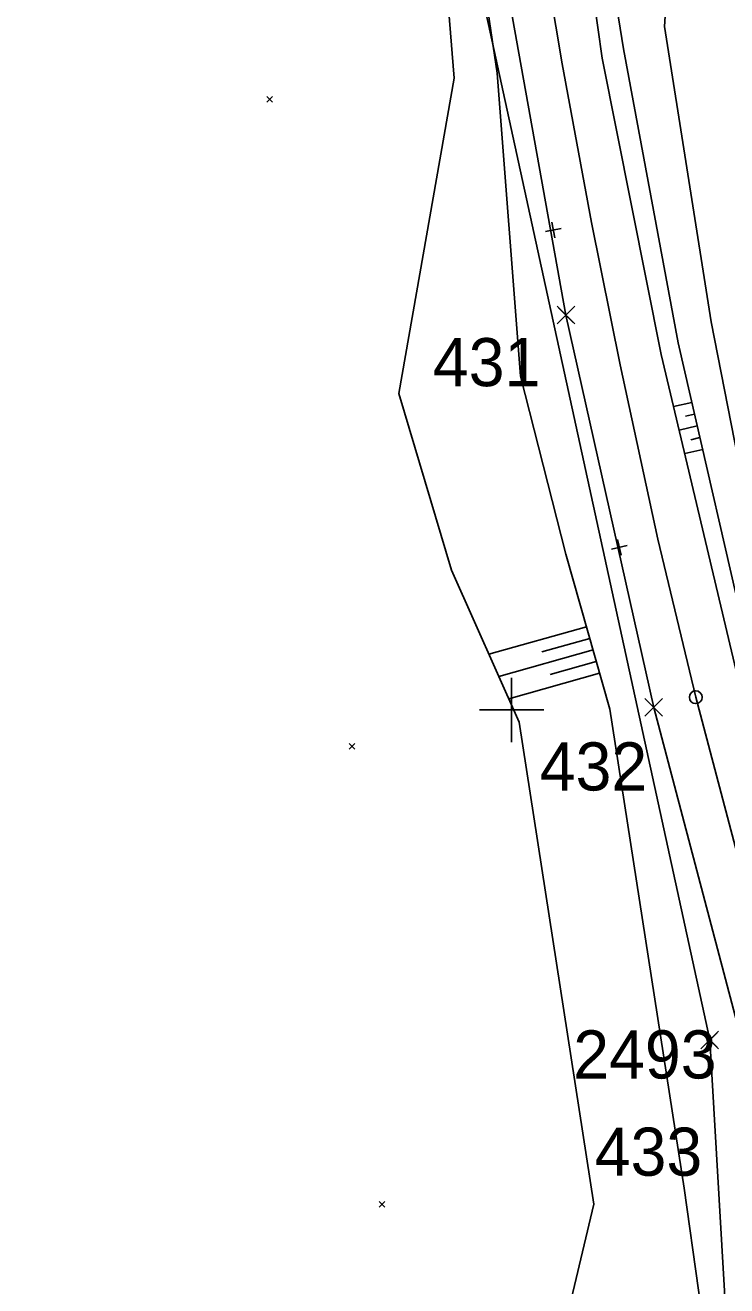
# Model space of a CAD drawing. Extents: x -866402 to -860377, y -1041908 to -1038598.
# Drawn here: x -865030.3 to -864986.6, y -1040835.9 to -1040757.3 of the extents above; entities that cross this region are included whole.
import ezdxf

# ---------------------------------------------------------------- set-up
doc = ezdxf.new("R2010")
doc.units = 0
for name, color, linetype in [('PS 02 trasa', 7, 'Continuous'), ('SZDC', 7, 'Continuous'), ('Vrstva 1', 7, 'Continuous'), ('Vrstva 48', 7, 'Continuous'), ('Vrstva 49', 7, 'Continuous'), ('Vrstva 5', 7, 'Continuous'), ('Vrstva 60', 7, 'Continuous'), ('Vrstva 7', 7, 'Continuous')]:
    doc.layers.add(name, color=color, linetype=linetype)

msp = doc.modelspace()

# ---------------------------------------------------------------- linework, layer by layer
at = {"layer": 'PS 02 trasa'}
msp.add_lwpolyline([(-865010.073, -1040552.607), (-865007.304, -1040595.539), (-865007.238, -1040600.563), (-865005.815, -1040625.564), (-865005.029, -1040639.435), (-865010.503, -1040639.746), (-865009.868, -1040650.806), (-865009.599, -1040655.713), (-865009.124, -1040662.726), (-865008.441, -1040675.746), (-865006.88, -1040700.782), (-865006.136, -1040708.695), (-865007.332, -1040714.015), (-865007.332, -1040718.548), (-865004.744, -1040723.482), (-865004.528, -1040725.787), (-865001.07, -1040750.61), (-864996.623, -1040775.402), (-864991.154, -1040799.839), (-864984.895, -1040823.543), (-864976.771, -1040852.915), (-864971.341, -1040872.509), (-864964.742, -1040896.521), (-864962.919, -1040903.114)], dxfattribs=at)
at = {"layer": 'SZDC'}
msp.add_lwpolyline([(-864965.463, -1040904.573), (-864985, -1040866.091), (-864987.66, -1040820.561), (-865008.38, -1040725.451), (-865021.96, -1040699.19)], dxfattribs=at)
at = {"layer": 'Vrstva 1'}
msp.add_lwpolyline([(-865003.949, -1040703.111), (-865002.333, -1040720.961), (-865000.151, -1040738.69), (-864998.444, -1040750.203), (-864996.845, -1040759.743), (-864995.021, -1040769.634), (-864993.251, -1040778.494), (-864990.899, -1040789.361), (-864988.534, -1040799.208), (-864982.898, -1040820.532)], dxfattribs=at)
msp.add_circle((-864988.534, -1040799.208), 0.4, dxfattribs=at)
at = {"layer": 'Vrstva 48'}
for p, q in [((-864988.774, -1040780.842), (-864989.913, -1040781.103)), ((-864988.606, -1040781.573), (-864989.173, -1040781.703)), ((-864988.439, -1040782.304), (-864989.567, -1040782.562)), ((-864988.271, -1040783.035), (-864988.832, -1040783.163)), ((-864988.103, -1040783.766), (-864989.221, -1040784.022)), ((-864995.34, -1040794.821), (-865001.414, -1040796.535)), ((-864995.136, -1040795.543), (-864998.121, -1040796.385)), ((-864994.932, -1040796.265), (-865000.799, -1040797.919)), ((-864994.729, -1040796.986), (-864997.61, -1040797.799)), ((-864994.525, -1040797.708), (-865000.183, -1040799.304))]:
    msp.add_line(p, q, dxfattribs=at)
at = {"layer": 'Vrstva 49'}
for p, q in [((-864997.327, -1040738.185), (-864994.356, -1040759.391)), ((-864994.356, -1040759.391), (-864990.683, -1040777.855)), ((-865015.245, -1040761.779), (-865014.891, -1040762.133)), ((-865015.245, -1040762.133), (-865014.891, -1040761.779)), ((-864990.683, -1040777.855), (-864985.822, -1040798.36)), ((-865010.112, -1040802.088), (-865009.758, -1040802.442)), ((-865010.112, -1040802.442), (-865009.758, -1040802.088)), ((-865008.246, -1040830.635), (-865007.892, -1040830.989)), ((-865008.246, -1040830.989), (-865007.892, -1040830.635))]:
    msp.add_line(p, q, dxfattribs=at)
for points in [[(-865012.084, -1040629.541), (-865009.992, -1040659.651), (-865009.975, -1040669.23), (-865008.933, -1040686.071), (-865007.567, -1040702.884), (-865005.848, -1040720.859), (-865004.181, -1040738.188), (-865000.905, -1040760.317)], [(-865003.586, -1040760.627), (-865005.376, -1040738.288), (-865008.866, -1040721.45), (-865018.83, -1040698.989), (-865030.29, -1040687.179), (-865030.123, -1040677.699)], [(-864974.726, -1040836.248), (-864978.712, -1040819.025), (-864984.919, -1040797.651), (-864989.627, -1040777.121), (-864993.032, -1040758.814), (-864996.373, -1040738.051)], [(-864989.229, -1040737.607), (-864990.486, -1040757.408), (-864987.569, -1040775.823), (-864983.415, -1040797.004), (-864977.973, -1040818.91), (-864974.144, -1040831.791)], [(-864989.25, -1040829.804), (-864993.894, -1040799.946), (-864996.619, -1040790.286), (-864999.45, -1040779.202), (-865000.905, -1040760.317)], [(-865003.586, -1040760.627), (-865007.02, -1040780.293), (-865003.748, -1040791.286), (-864999.535, -1040800.762), (-864994.871, -1040830.802)], [(-864989.25, -1040829.804), (-864987.475, -1040842.508), (-864981.678, -1040868.456), (-864968.402, -1040895.515)], [(-864992.599, -1040902.385), (-864996.298, -1040875.521), (-864998.601, -1040846.435), (-864994.871, -1040830.802)]]:
    msp.add_lwpolyline(points, dxfattribs=at)
at = {"layer": 'Vrstva 5'}
for p, q in [((-865000, -1040798), (-865000, -1040802)), ((-865002, -1040800), (-864998, -1040800))]:
    msp.add_line(p, q, dxfattribs=at)
at = {"layer": 'Vrstva 60'}
for p, q in [((-864996.173, -1040775.852), (-864997.173, -1040774.852)), ((-864996.173, -1040774.952), (-864997.173, -1040775.952)), ((-864997.073, -1040775.852), (-864996.073, -1040774.852)), ((-864997.073, -1040774.952), (-864996.073, -1040775.952)), ((-864996.623, -1040775.402), (-864996.623, -1040775.402)), ((-864990.704, -1040800.289), (-864991.704, -1040799.289)), ((-864990.704, -1040799.389), (-864991.704, -1040800.389)), ((-864991.604, -1040800.289), (-864990.604, -1040799.289)), ((-864991.604, -1040799.389), (-864990.604, -1040800.389)), ((-864991.154, -1040799.839), (-864991.154, -1040799.839)), ((-864987.21, -1040821.011), (-864988.21, -1040820.011)), ((-864988.11, -1040821.011), (-864987.11, -1040820.011)), ((-864987.21, -1040820.111), (-864988.21, -1040821.111)), ((-864988.11, -1040820.111), (-864987.11, -1040821.111)), ((-864987.66, -1040820.561), (-864987.66, -1040820.561))]:
    msp.add_line(p, q, dxfattribs=at)
at = {"layer": 'Vrstva 7'}
for p, q in [((-864997.303, -1040770.584), (-864997.499, -1040769.604)), ((-864997.891, -1040770.192), (-864996.911, -1040769.996)), ((-864993.409, -1040789.386), (-864993.175, -1040790.358)), ((-864992.806, -1040789.755), (-864993.778, -1040789.989))]:
    msp.add_line(p, q, dxfattribs=at)

# ---------------------------------------------------------------- texts
at = {"layer": 'Vrstva 60'}
for s, p in [('431', (-865004.906, -1040779.83)), ('432', (-864998.25, -1040805.021)), ('2493', (-864996.163, -1040822.966)), ('433', (-864994.825, -1040829.025))]:
    msp.add_text(s, height=3, dxfattribs=at).set_placement(p)

doc.saveas('drawing.dxf')
